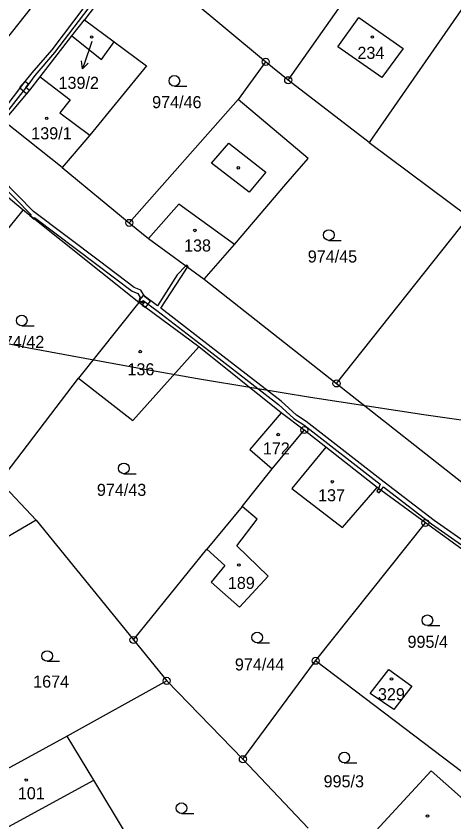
# Model space of a CAD drawing. Extents: x -680203 to -673936, y -1102717 to -1093650.
# Drawn here: x -676663.1 to -676601.5, y -1100732.3 to -1100618.9 of the extents above; entities that cross this region are included whole.
import ezdxf

# ---------------------------------------------------------------- set-up
doc = ezdxf.new("R2010")
doc.units = 0
for name, color, linetype in [('_Ideová část', 7, 'Continuous'), ('SOxx02xx_Koleje_param další_Popis10', 7, 'Continuous'), ('SOxx02xx_Staničení_Popis10', 7, 'Continuous'), ('SOxxxxxx_Koleje_hlavní_body_Popis10', 7, 'Continuous'), ('SOxxxxxx_Koleje_LN_parametry_Popis10', 7, 'Continuous'), ('SOxxxxxx_Koleje_param další_Popis10', 7, 'Continuous'), ('SOxxxxxx_Osa_bod_P', 7, 'Continuous'), ('SOxxxxxx_Staničení_Popis10', 7, 'Continuous'), ('x_prac', 7, 'Continuous')]:
    doc.layers.add(name, color=color, linetype=linetype)

msp = doc.modelspace()

# ---------------------------------------------------------------- linework, layer by layer
at = {"layer": '_Ideová část'}
msp.add_circle((-676417.7, -1099401.52), 1287.12, dxfattribs=at)
at = {"layer": 'SOxx02xx_Koleje_param další_Popis10'}
for centre, radius in [((-676628.01, -1100625.29), 0.5), ((-676628.01, -1100625.29), 0.0303), ((-676624.83, -1100627.89), 0.5), ((-676624.83, -1100627.89), 0.0303), ((-676647.21, -1100647.98), 0.5), ((-676647.21, -1100647.98), 0.0303), ((-676618.03, -1100670.59), 0.5), ((-676618.03, -1100670.59), 0.0303), ((-676622.57, -1100677.15), 0.5), ((-676622.57, -1100677.15), 0.0303), ((-676605.52, -1100690.24), 0.5), ((-676605.52, -1100690.24), 0.0303), ((-676646.61, -1100706.72), 0.5), ((-676646.61, -1100706.72), 0.0303), ((-676620.97, -1100709.65), 0.5), ((-676620.97, -1100709.65), 0.0303), ((-676641.94, -1100712.48), 0.5), ((-676641.94, -1100712.48), 0.0303), ((-676631.21, -1100723.52), 0.5), ((-676631.21, -1100723.52), 0.0303)]:
    msp.add_circle(centre, radius, dxfattribs=at)
at = {"layer": 'SOxx02xx_Staničení_Popis10'}
for p, q in [((-676652.49, -1100622.43), (-676652.83, -1100623.43)), ((-676652.83, -1100623.43), (-676653.81, -1100626.27)), ((-676653.81, -1100626.27), (-676653.95, -1100625.16)), ((-676653.81, -1100626.27), (-676653.01, -1100625.48))]:
    msp.add_line(p, q, dxfattribs=at)
at = {"layer": 'SOxxxxxx_Koleje_hlavní_body_Popis10'}
for p, q in [((-676640.86, -1100628.72), (-676639.11, -1100628.72)), ((-676619.11, -1100650.44), (-676617.36, -1100650.44)), ((-676662.35, -1100662.47), (-676660.6, -1100662.47)), ((-676647.98, -1100683.3), (-676646.23, -1100683.3)), ((-676605.24, -1100704.7), (-676603.49, -1100704.7)), ((-676629.21, -1100707.13), (-676627.46, -1100707.13)), ((-676658.78, -1100709.73), (-676657.03, -1100709.73)), ((-676616.94, -1100724.02), (-676615.19, -1100724.02)), ((-676639.85, -1100731.17), (-676638.1, -1100731.17))]:
    msp.add_line(p, q, dxfattribs=at)
for centre in [(-676640.86, -1100627.97), (-676619.11, -1100649.69), (-676662.35, -1100661.72), (-676647.98, -1100682.55), (-676605.24, -1100703.95), (-676629.21, -1100706.38), (-676658.78, -1100708.98), (-676616.94, -1100723.27), (-676639.85, -1100730.42)]:
    msp.add_circle(centre, 0.75, dxfattribs=at)
at = {"layer": 'SOxxxxxx_Koleje_LN_parametry_Popis10'}
for points in [[(-676653.47, -1100617.45), (-676658.13, -1100623.59), (-676660.91, -1100626.85), (-676662.09, -1100628.29), (-676666.67, -1100634.24)], [(-676666.19, -1100634.6), (-676661.63, -1100628.83), (-676661.43, -1100628.58), (-676660.45, -1100627.23), (-676657.67, -1100623.97), (-676652.99, -1100617.81)], [(-676594.77, -1100696.57), (-676604.28, -1100689.88), (-676611.31, -1100684.48), (-676622.29, -1100675.93), (-676623.66, -1100675.06), (-676625.82, -1100673.11), (-676635.66, -1100665.48), (-676642.76, -1100660), (-676639.96, -1100655.66), (-676638.99, -1100654.2), (-676639.23, -1100654.03), (-676640.45, -1100655.31), (-676643.24, -1100659.64), (-676645.08, -1100658.3), (-676645.57, -1100657.44), (-676646.52, -1100657.08), (-676651.39, -1100653.38), (-676660.71, -1100646.36), (-676665.21, -1100641.77)], [(-676665.53, -1100642.29), (-676661.03, -1100646.85), (-676661.23, -1100646.95), (-676660.62, -1100647.44), (-676660.56, -1100647.22), (-676651.76, -1100653.86), (-676646.82, -1100657.61), (-676645.99, -1100657.92), (-676645.67, -1100658.47), (-676645.86, -1100658.95), (-676645.6, -1100659.14), (-676645.26, -1100658.91), (-676643.34, -1100660.31), (-676636.02, -1100665.96), (-676626.22, -1100673.56), (-676624.02, -1100675.54), (-676622.63, -1100676.42), (-676611.9, -1100684.78), (-676612.12, -1100685.39), (-676611.77, -1100685.65), (-676611.43, -1100685.15), (-676604.65, -1100690.36), (-676595.13, -1100697.05)]]:
    msp.add_lwpolyline(points, dxfattribs=at)
for points in [[(-676661.65, -1100629.82), (-676661.26, -1100629.35), (-676661.78, -1100628.92), (-676661.39, -1100628.46), (-676661.9, -1100628.07), (-676662.67, -1100628.92)], [(-676639.12, -1100653.91), (-676639.23, -1100654.03), (-676638.99, -1100654.2), (-676638.93, -1100654.1)], [(-676645.81, -1100658.85), (-676645.35, -1100659.23), (-676645.17, -1100659.01), (-676645.05, -1100659.1), (-676645.4, -1100659.55), (-676644.92, -1100659.91), (-676644.21, -1100659), (-676645.27, -1100658.19)], [(-676612.03, -1100686.02), (-676611.77, -1100685.65), (-676612.12, -1100685.39), (-676612.37, -1100685.77)]]:
    msp.add_lwpolyline(points, close=True, dxfattribs=at)
at = {"layer": 'SOxxxxxx_Koleje_param další_Popis10'}
for centre in [(-676652.51, -1100621.79), (-676612.98, -1100621.8), (-676658.83, -1100633.25), (-676631.86, -1100640.23), (-676637.97, -1100649.04), (-676645.67, -1100666.1), (-676626.25, -1100677.79), (-676618.62, -1100684.44), (-676631.78, -1100696.17), (-676610.29, -1100712.22), (-676661.72, -1100726.45), (-676605.22, -1100731.52)]:
    msp.add_circle(centre, 0.175, dxfattribs=at)
at = {"layer": 'SOxxxxxx_Staničení_Popis10'}
for p, q in [((-676659.74, -1100627.39), (-676655.55, -1100630.65)), ((-676655.55, -1100630.65), (-676656.97, -1100632.46)), ((-676656.97, -1100632.46), (-676652.75, -1100635.63)), ((-676635.64, -1100639.59), (-676633.21, -1100636.74)), ((-676633.21, -1100636.74), (-676627.99, -1100640.82)), ((-676630.33, -1100643.67), (-676635.64, -1100639.59)), ((-676627.99, -1100640.82), (-676630.33, -1100643.67)), ((-676640.25, -1100645.35), (-676644.49, -1100650.19)), ((-676632.38, -1100651), (-676640.25, -1100645.35)), ((-676666.5, -1100734.25), (-676652.22, -1100726.48))]:
    msp.add_line(p, q, dxfattribs=at)
at = {"layer": 'x_prac'}
for p, q in [((-676680.94, -1100642.79), (-676629.09, -1100577.45)), ((-676624.83, -1100627.89), (-676605.67, -1100600.69)), ((-676594.04, -1100608.68), (-676613.45, -1100636.65)), ((-676646.38, -1100609.98), (-676653.52, -1100619.38)), ((-676628.01, -1100625.29), (-676646.38, -1100609.98)), ((-676655.28, -1100621.65), (-676653.52, -1100619.38)), ((-676653.52, -1100619.38), (-676649.32, -1100622.5)), ((-676628.01, -1100625.29), (-676631.88, -1100630.61)), ((-676624.83, -1100627.89), (-676628.01, -1100625.29)), ((-676613.45, -1100636.65), (-676624.83, -1100627.89)), ((-676631.88, -1100630.61), (-676647.21, -1100647.98)), ((-676656.64, -1100640.19), (-676664.86, -1100633.66)), ((-676613.45, -1100636.65), (-676599.41, -1100647.14)), ((-676662.17, -1100646.2), (-676669.67, -1100639.85)), ((-676656.64, -1100640.19), (-676647.21, -1100647.98)), ((-676645.88, -1100659.2), (-676662.17, -1100646.2)), ((-676618.03, -1100670.59), (-676599.41, -1100647.14)), ((-676636.65, -1100655.91), (-676618.03, -1100670.59)), ((-676645.88, -1100659.2), (-676654.34, -1100669.87)), ((-676637.44, -1100665.44), (-676645.88, -1100659.2)), ((-676625.81, -1100674.73), (-676637.44, -1100665.44)), ((-676665.48, -1100684.42), (-676654.34, -1100669.87)), ((-676618.03, -1100670.59), (-676592.08, -1100691.05)), ((-676622.57, -1100677.15), (-676625.81, -1100674.73)), ((-676627.07, -1100682.6), (-676622.57, -1100677.15)), ((-676619.53, -1100679.56), (-676622.57, -1100677.15)), ((-676612.31, -1100685.25), (-676619.53, -1100679.56)), ((-676631.33, -1100687.91), (-676627.07, -1100682.6)), ((-676665.48, -1100684.42), (-676660.31, -1100689.84)), ((-676605.52, -1100690.24), (-676612.31, -1100685.25)), ((-676631.33, -1100687.91), (-676636.27, -1100693.95)), ((-676660.31, -1100689.84), (-676672.92, -1100697.22)), ((-676660.31, -1100689.84), (-676646.61, -1100706.72)), ((-676620.97, -1100709.65), (-676605.52, -1100690.24)), ((-676591.52, -1100700.42), (-676605.52, -1100690.24)), ((-676646.61, -1100706.72), (-676636.27, -1100693.95)), ((-676646.61, -1100706.72), (-676641.94, -1100712.48)), ((-676631.21, -1100723.52), (-676620.97, -1100709.65)), ((-676591.14, -1100732.33), (-676620.97, -1100709.65)), ((-676641.94, -1100712.48), (-676655.94, -1100720.27)), ((-676641.94, -1100712.48), (-676631.21, -1100723.52)), ((-676631.21, -1100723.52), (-676622.04, -1100733.21))]:
    msp.add_line(p, q, dxfattribs=at)
for points in [[(-676611.65, -1100627.51), (-676617.85, -1100623.18), (-676614.88, -1100619.04), (-676608.63, -1100623.4), (-676611.65, -1100627.51)], [(-676664.86, -1100633.66), (-676661.2, -1100629.28), (-676659.74, -1100627.39), (-676655.28, -1100621.65)], [(-676649.32, -1100622.5), (-676644.78, -1100625.87), (-676652.75, -1100635.63), (-676656.64, -1100640.19)], [(-676655.28, -1100621.65), (-676651.11, -1100624.95), (-676649.32, -1100622.5)], [(-676636.65, -1100655.91), (-676632.38, -1100651), (-676625.16, -1100642.52), (-676622.01, -1100638.91), (-676631.88, -1100630.61)], [(-676680.37, -1100668.55), (-676666.13, -1100651.07), (-676662.17, -1100646.2)], [(-676647.21, -1100647.98), (-676644.49, -1100650.19), (-676636.65, -1100655.91)], [(-676654.34, -1100669.87), (-676646.72, -1100675.8), (-676637.44, -1100665.44)], [(-676625.81, -1100674.73), (-676630.25, -1100679.89), (-676627.07, -1100682.6)], [(-676619.53, -1100679.56), (-676624.3, -1100685.37), (-676617.19, -1100690.88), (-676612.31, -1100685.25)], [(-676636.27, -1100693.95), (-676633.76, -1100696.24), (-676635.68, -1100698.6), (-676631.7, -1100702.1), (-676627.65, -1100697.75), (-676632.07, -1100693.46), (-676629.2, -1100689.73), (-676631.33, -1100687.91)], [(-676607.42, -1100713.25), (-676609.98, -1100716.52), (-676613.3, -1100714.24), (-676610.66, -1100710.9), (-676607.42, -1100713.25)], [(-676655.94, -1100720.27), (-676669.97, -1100727.91), (-676672.75, -1100729.17)], [(-676664.39, -1100744.2), (-676647.73, -1100733.89), (-676652.22, -1100726.48), (-676655.94, -1100720.27)], [(-676612.44, -1100733.57), (-676604.79, -1100740.41), (-676598.82, -1100733.77), (-676599.68, -1100732.94), (-676598.07, -1100731.04), (-676604.72, -1100725.14), (-676612.44, -1100733.57)]]:
    msp.add_lwpolyline(points, dxfattribs=at)

# ---------------------------------------------------------------- texts
at = {"layer": 'SOxxxxxx_Osa_bod_P'}
for s, p in [('234', (-676615.09, -1100624.88)), ('139/2', (-676657.17, -1100629.1)), ('974/46', (-676643.99, -1100631.82)), ('139/1', (-676661.01, -1100636.21)), ('138', (-676639.5, -1100652.01)), ('974/45', (-676622.08, -1100653.56)), ('974/42', (-676666.13, -1100665.59)), ('136', (-676647.47, -1100669.45)), ('172', (-676628.41, -1100680.6)), ('974/43', (-676651.77, -1100686.43)), ('137', (-676620.63, -1100687.19)), ('189', (-676633.33, -1100699.54)), ('995/4', (-676608.03, -1100707.83)), ('974/44', (-676632.34, -1100711.02)), ('1674', (-676660.74, -1100713.43)), ('329', (-676612.2, -1100715.21)), ('995/3', (-676619.85, -1100727.48)), ('101', (-676662.9, -1100729.16))]:
    msp.add_text(s, height=1.7, dxfattribs=at).set_placement(p)

doc.saveas('drawing.dxf')
